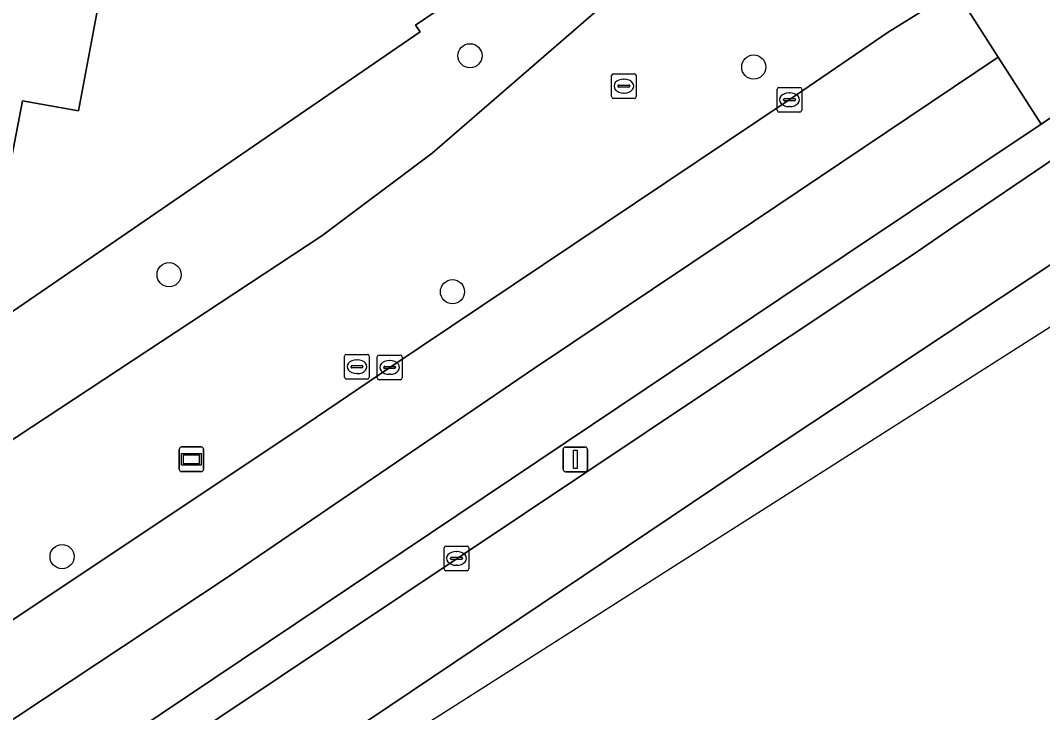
# Model space of a CAD drawing. Extents: x 157445 to 158888, y 383061 to 384688.
# Drawn here: x 158027.61 to 158069.03, y 383264.42 to 383292.49 of the extents above; entities that cross this region are included whole.
import ezdxf

# ---------------------------------------------------------------- set-up
doc = ezdxf.new("R2010")
doc.units = 0
for name, color, linetype in [('IMGEO_Berm_gesloten', 7, 'Continuous'), ('IMGEO_Berm_groen', 7, 'Continuous'), ('IMGEO_Boom', 7, 'Continuous'), ('IMGEO_Brandkraan', 7, 'Continuous'), ('IMGEO_Erf', 7, 'Continuous'), ('IMGEO_Groenvoorziening', 7, 'Continuous'), ('IMGEO_Hek', 7, 'Continuous'), ('IMGEO_Kolk', 7, 'Continuous'), ('IMGEO_Lichtmast', 7, 'Continuous'), ('IMGEO_OVBaan_gesloten', 7, 'Continuous'), ('IMGEO_Pand', 7, 'Continuous'), ('IMGEO_Rijbaan_regionaal_gesloten', 7, 'Continuous'), ('IMGEO_Rioolput', 7, 'Continuous'), ('IMGEO_Voetpad_open', 7, 'Continuous'), ('IMGEO_Wegwijzer', 7, 'Continuous')]:
    doc.layers.add(name, color=color, linetype=linetype)

msp = doc.modelspace()

# ---------------------------------------------------------------- linework, layer by layer
at = {"layer": 'IMGEO_Berm_gesloten'}
for points in [[(158069.046, 383288.32), (158069.008, 383288.301), (158068.979, 383288.283), (158058.426, 383281.233), (158020.168, 383255.566)], [(158020.805, 383254.295), (158055.454, 383277.465), (158062.113, 383281.899), (158063.784, 383283.008), (158065.437, 383284.135), (158069.586, 383286.943)]]:
    msp.add_lwpolyline(points, dxfattribs=at)
at = {"layer": 'IMGEO_Berm_groen'}
for points in [[(158065.609, 383294.41), (158061.456, 383300.492), (158055.5, 383296.445), (158051.134, 383293.037), (158044.302, 383287.117), (158039.822, 383283.753), (158020.954, 383271.326), (158017.493, 383268.947), (158010.333, 383264.479), (158000, 383258.617), (157993.182, 383255.094), (157975.588, 383246.53), (157969.315, 383243.394), (157962.133, 383239.374), (157955.554, 383235.399), (157950.396, 383232.101), (157949.885, 383232.91), (157948.97, 383232.31), (157943.413, 383231.061), (157942.48, 383230.128), (157937.412, 383226.888)], [(158009.289, 383256.344), (158015.364, 383260.233), (158038.774, 383275.838), (158042.576, 383278.422), (158058.763, 383289.278), (158062.782, 383292.017), (158065.502, 383293.72)]]:
    msp.add_lwpolyline(points, dxfattribs=at)
at = {"layer": 'IMGEO_Boom'}
for centre in [(158045.829, 383291.062), (158057.329, 383290.604), (158033.635, 383282.183), (158045.12, 383281.493), (158029.299, 383270.748)]:
    msp.add_circle(centre, 0.489, dxfattribs=at)
at = {"layer": 'IMGEO_Brandkraan'}
for p, q in [((158051.567, 383289.404), (158051.567, 383290.256)), ((158051.642, 383290.33), (158052.494, 383290.33)), ((158052.055, 383290.11), (158052.08, 383290.11)), ((158052.568, 383290.256), (158052.568, 383289.404)), ((158051.826, 383289.824), (158051.826, 383289.836)), ((158052.264, 383289.787), (158051.866, 383289.787)), ((158051.869, 383289.873), (158052.267, 383289.873)), ((158052.31, 383289.836), (158052.31, 383289.824)), ((158052.494, 383289.33), (158051.642, 383289.33)), ((158052.078, 383289.55), (158052.053, 383289.55))]:
    msp.add_line(p, q, dxfattribs=at)
for points in [[(158051.567, 383289.404), (158051.567, 383290.256)], [(158051.642, 383290.33), (158052.494, 383290.33)], [(158052.568, 383290.256), (158052.568, 383289.404)], [(158052.494, 383289.33), (158051.642, 383289.33)]]:
    msp.add_lwpolyline(points, dxfattribs=at)
for centre, radius, start, end in [((158051.644, 383290.254), 0.0765, 91.552, 178.448), ((158051.644, 383290.254), 0.0765, 91.552, 178.448), ((158052.492, 383290.254), 0.0765, 1.552, 88.448), ((158052.492, 383290.254), 0.0765, 1.552, 88.448), ((158051.866, 383289.833), 0.0403, 85.8775, 175.7526), ((158051.863, 383289.823), 0.0366, 178.938, 274.7102), ((158052.267, 383289.83), 0.043, 264.8664, 352.4533), ((158052.271, 383289.835), 0.0386, 1.7309, 96.639), ((158051.644, 383289.406), 0.0765, 181.552, 268.448), ((158051.644, 383289.406), 0.0765, 181.552, 268.448), ((158052.492, 383289.406), 0.0765, 271.552, 358.448), ((158052.492, 383289.406), 0.0765, 271.552, 358.448)]:
    msp.add_arc(centre, radius, start, end, dxfattribs=at)
for centre, major_axis, ratio, start_param, end_param in [((158052.054, 383289.83), (-0.387, 0.002), 0.722429, 4.712389, 7.853982), ((158052.079, 383289.83), (-0.39, 0.002), 0.717154, 1.570796, 4.712389)]:
    msp.add_ellipse(centre, major_axis=major_axis, ratio=ratio, start_param=start_param, end_param=end_param, dxfattribs=at)
at = {"layer": 'IMGEO_Erf'}
msp.add_lwpolyline([(158031.472, 383366.06), (158028.831, 383364.233), (158021.703, 383359.301), (158000, 383344.449), (157965.872, 383320.956), (157976.937, 383304.81), (158003.515, 383265.798), (158003.35, 383265.685), (158004.018, 383264.72), (158015.19, 383272.388), (158043.805, 383292.029), (158043.622, 383292.299), (158058.514, 383302.399), (158065.833, 383307.363), (158065.113, 383316.794), (158063.441, 383319.452), (158058.575, 383326.723), (158045.965, 383345.025)], close=True, dxfattribs=at)
msp.add_lwpolyline([(158053.666, 383312.814), (158052.022, 383303.815), (158049.754, 383304.235), (158049.334, 383301.966), (158042.154, 383303.28), (158040.877, 383296.354), (158038.611, 383296.748), (158038.188, 383294.493), (158031.255, 383295.768), (158029.964, 383288.827), (158027.689, 383289.234), (158027.256, 383286.978)], dxfattribs=at)
at = {"layer": 'IMGEO_Groenvoorziening'}
msp.add_lwpolyline([(158066.109, 383305.462), (158066.054, 383305.841), (158065.833, 383307.363), (158058.514, 383302.399), (158043.622, 383292.299), (158043.805, 383292.029), (158015.19, 383272.388), (158017.493, 383268.947), (158020.954, 383271.326), (158039.822, 383283.753), (158044.302, 383287.117), (158051.134, 383293.037), (158055.5, 383296.445), (158061.456, 383300.492), (158064.804, 383302.742)], dxfattribs=at)
at = {"layer": 'IMGEO_Hek'}
msp.add_lwpolyline([(158043.622, 383292.299), (158043.805, 383292.029), (158015.19, 383272.388)], dxfattribs=at)
at = {"layer": 'IMGEO_Kolk'}
for p, q in [((158058.276, 383288.853), (158058.276, 383289.705)), ((158058.351, 383289.779), (158059.203, 383289.779)), ((158059.277, 383289.705), (158059.277, 383288.853)), ((158058.535, 383289.273), (158058.535, 383289.285)), ((158058.578, 383289.322), (158058.976, 383289.322)), ((158058.764, 383289.559), (158058.789, 383289.559)), ((158059.019, 383289.285), (158059.019, 383289.273)), ((158058.973, 383289.236), (158058.575, 383289.236)), ((158058.787, 383288.999), (158058.762, 383288.999)), ((158059.203, 383288.779), (158058.351, 383288.779)), ((158042.149, 383278.923), (158043.001, 383278.923)), ((158042.074, 383277.997), (158042.074, 383278.849)), ((158042.562, 383278.703), (158042.587, 383278.703)), ((158043.075, 383278.849), (158043.075, 383277.997)), ((158042.333, 383278.417), (158042.333, 383278.429)), ((158042.771, 383278.38), (158042.373, 383278.38)), ((158042.376, 383278.466), (158042.774, 383278.466)), ((158042.585, 383278.143), (158042.56, 383278.143)), ((158042.817, 383278.429), (158042.817, 383278.417)), ((158043.001, 383277.923), (158042.149, 383277.923)), ((158044.782, 383270.252), (158044.782, 383271.104)), ((158044.857, 383271.178), (158045.709, 383271.178)), ((158045.783, 383271.104), (158045.783, 383270.252)), ((158045.041, 383270.672), (158045.041, 383270.684)), ((158045.479, 383270.635), (158045.081, 383270.635)), ((158045.084, 383270.721), (158045.482, 383270.721)), ((158045.27, 383270.958), (158045.295, 383270.958)), ((158045.525, 383270.684), (158045.525, 383270.672)), ((158045.293, 383270.398), (158045.268, 383270.398)), ((158045.709, 383270.178), (158044.857, 383270.178))]:
    msp.add_line(p, q, dxfattribs=at)
for points in [[(158058.276, 383288.853), (158058.276, 383289.705)], [(158058.351, 383289.779), (158059.203, 383289.779)], [(158059.277, 383289.705), (158059.277, 383288.853)], [(158059.203, 383288.779), (158058.351, 383288.779)], [(158042.149, 383278.923), (158043.001, 383278.923)], [(158042.074, 383277.997), (158042.074, 383278.849)], [(158043.075, 383278.849), (158043.075, 383277.997)], [(158043.001, 383277.923), (158042.149, 383277.923)], [(158044.782, 383270.252), (158044.782, 383271.104)], [(158044.857, 383271.178), (158045.709, 383271.178)], [(158045.783, 383271.104), (158045.783, 383270.252)], [(158045.709, 383270.178), (158044.857, 383270.178)]]:
    msp.add_lwpolyline(points, dxfattribs=at)
for centre, radius, start, end in [((158058.353, 383289.703), 0.0765, 91.552, 178.448), ((158058.353, 383289.703), 0.0765, 91.552, 178.448), ((158059.201, 383289.703), 0.0765, 1.552, 88.448), ((158059.201, 383289.703), 0.0765, 1.552, 88.448), ((158058.575, 383289.282), 0.0403, 85.8775, 175.7526), ((158058.572, 383289.272), 0.0366, 178.938, 274.7102), ((158058.976, 383289.279), 0.043, 264.8664, 352.4533), ((158058.98, 383289.284), 0.0386, 1.7309, 96.639), ((158058.353, 383288.855), 0.0765, 181.552, 268.448), ((158058.353, 383288.855), 0.0765, 181.552, 268.448), ((158059.201, 383288.855), 0.0765, 271.552, 358.448), ((158059.201, 383288.855), 0.0765, 271.552, 358.448), ((158042.151, 383278.847), 0.0765, 91.552, 178.448), ((158042.151, 383278.847), 0.0765, 91.552, 178.448), ((158042.999, 383278.847), 0.0765, 1.552, 88.448), ((158042.999, 383278.847), 0.0765, 1.552, 88.448), ((158042.373, 383278.426), 0.0403, 85.8775, 175.7526), ((158042.37, 383278.416), 0.0366, 178.938, 274.7102), ((158042.774, 383278.423), 0.043, 264.8664, 352.4533), ((158042.778, 383278.428), 0.0386, 1.7309, 96.639), ((158042.151, 383277.999), 0.0765, 181.552, 268.448), ((158042.151, 383277.999), 0.0765, 181.552, 268.448), ((158042.999, 383277.999), 0.0765, 271.552, 358.448), ((158042.999, 383277.999), 0.0765, 271.552, 358.448), ((158044.859, 383271.102), 0.0765, 91.552, 178.448), ((158044.859, 383271.102), 0.0765, 91.552, 178.448), ((158045.707, 383271.102), 0.0765, 1.552, 88.448), ((158045.707, 383271.102), 0.0765, 1.552, 88.448), ((158045.081, 383270.681), 0.0403, 85.8775, 175.7526), ((158045.078, 383270.671), 0.0366, 178.938, 274.7102), ((158045.482, 383270.678), 0.043, 264.8664, 352.4533), ((158045.486, 383270.683), 0.0386, 1.7309, 96.639), ((158044.859, 383270.254), 0.0765, 181.552, 268.448), ((158044.859, 383270.254), 0.0765, 181.552, 268.448), ((158045.707, 383270.254), 0.0765, 271.552, 358.448), ((158045.707, 383270.254), 0.0765, 271.552, 358.448)]:
    msp.add_arc(centre, radius, start, end, dxfattribs=at)
for centre, major_axis, ratio, start_param, end_param in [((158058.763, 383289.279), (-0.387, 0.002), 0.722429, 4.712389, 7.853982), ((158058.788, 383289.279), (-0.39, 0.002), 0.717154, 1.570796, 4.712389), ((158042.561, 383278.423), (-0.387, 0.002), 0.722429, 4.712389, 7.853982), ((158042.586, 383278.423), (-0.39, 0.002), 0.717154, 1.570796, 4.712389), ((158045.269, 383270.678), (-0.387, 0.002), 0.722429, 4.712389, 7.853982), ((158045.294, 383270.678), (-0.39, 0.002), 0.717154, 1.570796, 4.712389)]:
    msp.add_ellipse(centre, major_axis=major_axis, ratio=ratio, start_param=start_param, end_param=end_param, dxfattribs=at)
at = {"layer": 'IMGEO_Lichtmast'}
for p, q in [((158049.703, 383275.193), (158050.493, 383275.193)), ((158050.493, 383275.193), (158049.703, 383275.193)), ((158049.603, 383274.293), (158049.603, 383275.093)), ((158049.603, 383275.093), (158049.603, 383274.293)), ((158050.593, 383275.093), (158050.593, 383274.293)), ((158050.593, 383274.293), (158050.593, 383275.093)), ((158050.493, 383274.193), (158049.703, 383274.193)), ((158049.703, 383274.193), (158050.493, 383274.193))]:
    msp.add_line(p, q, dxfattribs=at)
msp.add_lwpolyline([(158050.023, 383275.068), (158050.173, 383275.068), (158050.173, 383274.318), (158050.023, 383274.318), (158050.023, 383275.068)], dxfattribs=at)
for centre, start, end in [((158049.703, 383275.093), 90, 180), ((158049.703, 383275.093), 90, 180), ((158050.493, 383275.093), 0, 90), ((158050.493, 383275.093), 360, 90), ((158049.703, 383274.293), 180, 270), ((158049.703, 383274.293), 180, 270), ((158050.493, 383274.293), 270, 0), ((158050.493, 383274.293), 270, 0)]:
    msp.add_arc(centre, 0.1, start, end, dxfattribs=at)
at = {"layer": 'IMGEO_OVBaan_gesloten'}
for points in [[(158071.777, 383284.192), (158069.78, 383287.088), (158069.586, 383286.943), (158065.437, 383284.135), (158063.784, 383283.008), (158062.113, 383281.899), (158055.454, 383277.465), (158020.805, 383254.295), (158014.305, 383250), (158008.366, 383246.348), (158003.797, 383243.518)], [(157953.334, 383204.497), (157996.809, 383233.905), (158073.023, 383282.413), (158071.841, 383284.099), (158071.777, 383284.192), (158057.477, 383274.715), (158040.808, 383263.504), (158024.37, 383252.567), (158015.679, 383246.898), (158010.577, 383243.644), (158006.672, 383241.272), (157986.099, 383229.222), (157960.516, 383213.232)], [(157960.516, 383213.232), (157986.099, 383229.222), (158006.672, 383241.272), (158010.577, 383243.644), (158015.679, 383246.898), (158024.37, 383252.567), (158040.808, 383263.504), (158057.477, 383274.715), (158071.777, 383284.192)]]:
    msp.add_lwpolyline(points, dxfattribs=at)
at = {"layer": 'IMGEO_Pand'}
msp.add_lwpolyline([(158027.256, 383286.978), (158027.689, 383289.234), (158029.964, 383288.827), (158031.255, 383295.768), (158038.188, 383294.493), (158038.611, 383296.748), (158040.877, 383296.354), (158042.154, 383303.28), (158049.334, 383301.966), (158049.754, 383304.235), (158052.022, 383303.815), (158053.666, 383312.814)], dxfattribs=at)
at = {"layer": 'IMGEO_Rijbaan_regionaal_gesloten'}
for points in [[(158067.24, 383291.002), (158065.502, 383293.72), (158062.782, 383292.017), (158058.763, 383289.278), (158042.576, 383278.422), (158038.774, 383275.838), (158015.364, 383260.233), (158009.289, 383256.344), (158000, 383250.605), (157998.987, 383250), (157991.722, 383245.774)], [(158065.502, 383293.72), (158067.24, 383291.002), (158068.979, 383288.283), (158071.778, 383290.166), (158071.896, 383290.241), (158074.829, 383292.021), (158077.945, 383293.131)], [(157988.989, 383244.237), (157964.449, 383229.381), (157942.994, 383216.227), (157945.166, 383213.764), (157947.966, 383215.372), (157971.258, 383229.676), (157974.996, 383231.971), (157981.818, 383236.043), (157988.641, 383240.115), (157995.566, 383244.074), (157999.07, 383246.158), (158002.397, 383248.138), (158005.424, 383250.002), (158009.323, 383252.403), (158012.79, 383254.538), (158018.968, 383258.628), (158036.032, 383269.924), (158048.41, 383278.363), (158056.408, 383283.731), (158067.24, 383291.002)], [(158068.979, 383288.283), (158067.24, 383291.002), (158056.408, 383283.731), (158048.41, 383278.363), (158036.032, 383269.924), (158018.968, 383258.628), (158012.79, 383254.538), (158009.323, 383252.403), (158005.424, 383250.002), (158002.397, 383248.138), (157999.07, 383246.158), (157995.566, 383244.074), (157988.641, 383240.115), (157981.818, 383236.043), (157974.996, 383231.971), (157971.258, 383229.676), (157947.966, 383215.372), (157945.166, 383213.764), (157947.337, 383211.301), (157947.348, 383211.289), (157947.663, 383211.482), (157947.726, 383211.521), (157974.423, 383227.841), (157979.74, 383231.092)], [(158001.616, 383243.93), (158011.557, 383250), (158020.168, 383255.566), (158058.426, 383281.233), (158068.979, 383288.283)]]:
    msp.add_lwpolyline(points, dxfattribs=at)
at = {"layer": 'IMGEO_Rioolput'}
for p, q in [((158040.824, 383278.952), (158041.676, 383278.952)), ((158040.749, 383278.026), (158040.749, 383278.878)), ((158041.051, 383278.495), (158041.449, 383278.495)), ((158041.237, 383278.732), (158041.262, 383278.732)), ((158041.75, 383278.878), (158041.75, 383278.026)), ((158041.008, 383278.446), (158041.008, 383278.458)), ((158041.446, 383278.409), (158041.048, 383278.409)), ((158041.26, 383278.172), (158041.235, 383278.172)), ((158041.492, 383278.458), (158041.492, 383278.446)), ((158041.676, 383277.952), (158040.824, 383277.952))]:
    msp.add_line(p, q, dxfattribs=at)
for points in [[(158040.824, 383278.952), (158041.676, 383278.952)], [(158040.749, 383278.026), (158040.749, 383278.878)], [(158041.75, 383278.878), (158041.75, 383278.026)], [(158041.676, 383277.952), (158040.824, 383277.952)]]:
    msp.add_lwpolyline(points, dxfattribs=at)
for centre, radius, start, end in [((158040.826, 383278.876), 0.0765, 91.552, 178.448), ((158040.826, 383278.876), 0.0765, 91.552, 178.448), ((158041.674, 383278.876), 0.0765, 1.552, 88.448), ((158041.674, 383278.876), 0.0765, 1.552, 88.448), ((158041.048, 383278.455), 0.0403, 85.8775, 175.7526), ((158041.453, 383278.457), 0.0386, 1.7309, 96.639), ((158041.045, 383278.445), 0.0366, 178.938, 274.7102), ((158041.449, 383278.452), 0.043, 264.8664, 352.4533), ((158040.826, 383278.028), 0.0765, 181.552, 268.448), ((158040.826, 383278.028), 0.0765, 181.552, 268.448), ((158041.674, 383278.028), 0.0765, 271.552, 358.448), ((158041.674, 383278.028), 0.0765, 271.552, 358.448)]:
    msp.add_arc(centre, radius, start, end, dxfattribs=at)
for centre, major_axis, ratio, start_param, end_param in [((158041.236, 383278.452), (-0.387, 0.002), 0.722429, 4.712389, 7.853982), ((158041.261, 383278.452), (-0.39, 0.002), 0.717154, 1.570796, 4.712389)]:
    msp.add_ellipse(centre, major_axis=major_axis, ratio=ratio, start_param=start_param, end_param=end_param, dxfattribs=at)
at = {"layer": 'IMGEO_Voetpad_open'}
msp.add_lwpolyline([(158071.778, 383290.166), (158068.979, 383288.283), (158069.008, 383288.301), (158069.046, 383288.32)], dxfattribs=at)
at = {"layer": 'IMGEO_Wegwijzer'}
for p, q in [((158034.143, 383275.196), (158034.933, 383275.196)), ((158034.933, 383275.196), (158034.143, 383275.196)), ((158034.043, 383274.296), (158034.043, 383275.096)), ((158034.043, 383275.096), (158034.043, 383274.296)), ((158035.033, 383275.096), (158035.033, 383274.296)), ((158035.033, 383274.296), (158035.033, 383275.096)), ((158034.933, 383274.196), (158034.143, 383274.196)), ((158034.143, 383274.196), (158034.933, 383274.196))]:
    msp.add_line(p, q, dxfattribs=at)
for points in [[(158034.144, 383274.928), (158034.932, 383274.928), (158034.932, 383274.464), (158034.144, 383274.464), (158034.144, 383274.928)], [(158034.209, 383274.863), (158034.209, 383274.529), (158034.867, 383274.529), (158034.867, 383274.863), (158034.209, 383274.863)]]:
    msp.add_lwpolyline(points, dxfattribs=at)
for centre, start, end in [((158034.143, 383275.096), 90, 180), ((158034.143, 383275.096), 90, 180), ((158034.933, 383275.096), 0, 90), ((158034.933, 383275.096), 360, 90), ((158034.143, 383274.296), 180, 270), ((158034.143, 383274.296), 180, 270), ((158034.933, 383274.296), 270, 0), ((158034.933, 383274.296), 270, 0)]:
    msp.add_arc(centre, 0.1, start, end, dxfattribs=at)

doc.saveas('drawing.dxf')
